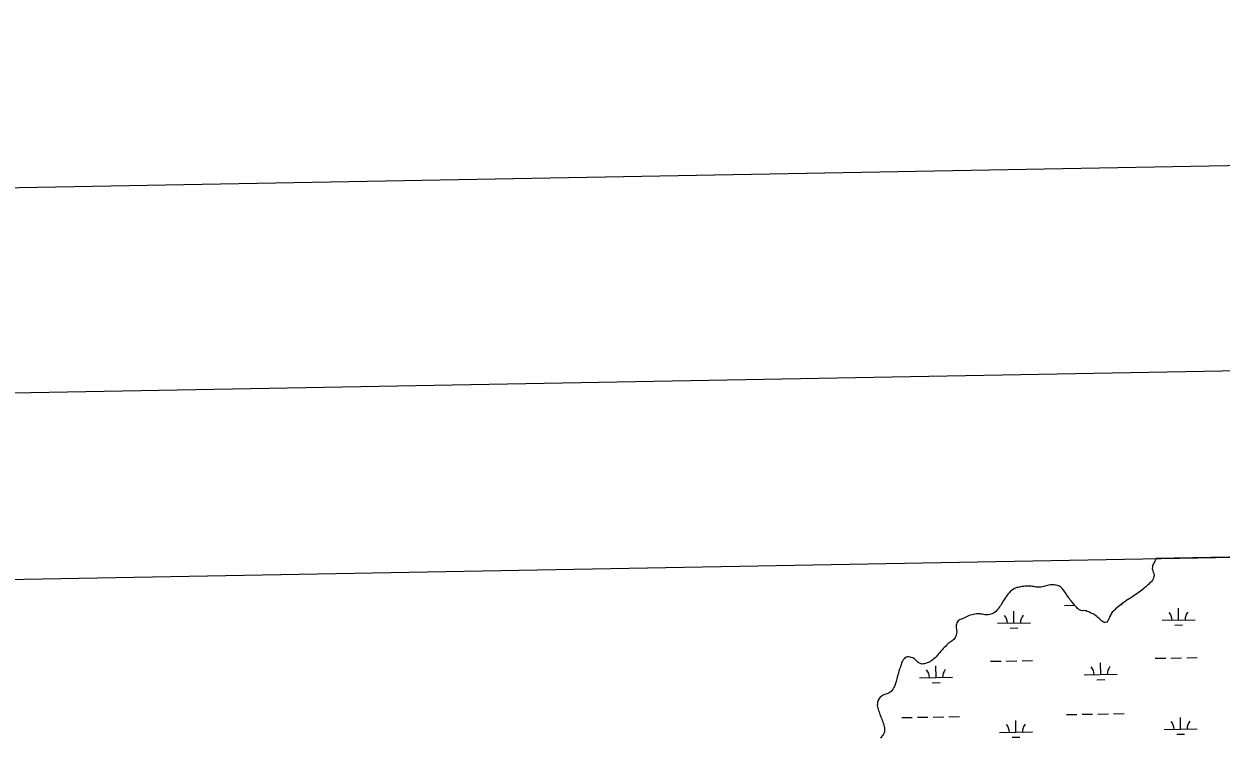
# Model space of a CAD drawing. Extents: x 3925854 to 3964121, y 224593 to 250589.
# Drawn here: x 3935660 to 3939309, y 247830 to 250006 of the extents above; entities that cross this region are included whole.
import ezdxf

# ---------------------------------------------------------------- set-up
doc = ezdxf.new("R2010")
doc.units = 0
for name, color, linetype in [('G-ANNO-NPLT', 7, 'Continuous'), ('V-ANNO-SYMB', 7, 'Continuous'), ('V-GRID-FRAM', 7, 'Continuous'), ('V-WETL-SWMP', 7, 'Continuous')]:
    doc.layers.add(name, color=color, linetype=linetype)

msp = doc.modelspace()

# ---------------------------------------------------------------- linework, layer by layer
at = {"layer": 'G-ANNO-NPLT'}
msp.add_lwpolyline([(3926876.838, 225176.36), (3963537.445, 225842.962), (3963098.093, 250005.635), (3926437.486, 249339.033)], close=True, dxfattribs=at)
at = {"layer": 'V-ANNO-SYMB'}
msp.add_lwpolyline([(3929615.153, 225851.3), (3962692.886, 226452.755), (3962276.261, 249365.543), (3929198.528, 248764.088), (3929615.153, 225851.3)], dxfattribs=at)
at = {"layer": 'V-GRID-FRAM'}
msp.add_lwpolyline([(3929791.517, 248207.597), (3961703.892, 248787.859), (3962042.387, 230608.264), (3930114.146, 230027.713), (3929791.517, 248207.597)], dxfattribs=at)
at = {"layer": 'V-WETL-SWMP'}
for p, q in [((3940458.898, 248401.562), (3939109.477, 248377.025)), ((3939102.309, 248361.129), (3939100.779, 248357.573)), ((3939103.841, 248364.242), (3939102.309, 248361.129)), ((3939106.694, 248368.692), (3939103.841, 248364.242)), ((3939108.223, 248372.248), (3939106.694, 248368.692)), ((3939109.528, 248376.246), (3939108.223, 248372.248)), ((3939109.477, 248377.025), (3939109.528, 248376.246)), ((3939099.265, 248351.579), (3939098.849, 248347.365)), ((3939098.849, 248347.365), (3939099.317, 248343.379)), ((3939099.911, 248354.686), (3939099.265, 248351.579)), ((3939099.317, 248343.379), (3939100.445, 248340.283)), ((3939100.779, 248357.573), (3939099.911, 248354.686)), ((3939100.445, 248340.283), (3939101.799, 248336.302)), ((3939101.799, 248336.302), (3939102.926, 248333.427)), ((3939102.926, 248333.427), (3939104.282, 248329.225)), ((3939104.306, 248325.457), (3939103.662, 248322.128)), ((3939104.282, 248329.225), (3939104.306, 248325.457)), ((3938686.326, 248288.534), (3938682.412, 248287.266)), ((3938689.978, 248289.413), (3938686.326, 248288.534)), ((3938693.759, 248290.291), (3938689.978, 248289.413)), ((3938697.28, 248291.171), (3938693.759, 248290.291)), ((3938701.059, 248291.789), (3938697.28, 248291.171)), ((3938707.049, 248292.258), (3938701.059, 248291.789)), ((3938711.478, 248292.87), (3938707.049, 248292.258)), ((3938716.032, 248292.831), (3938711.478, 248292.87)), ((3938719.807, 248292.928), (3938716.032, 248292.831)), ((3938723.191, 248293.029), (3938719.807, 248292.928)), ((3938726.833, 248292.867), (3938723.191, 248293.029)), ((3938730.476, 248292.836), (3938726.833, 248292.867)), ((3938733.985, 248292.285), (3938730.476, 248292.836)), ((3938737.753, 248291.602), (3938733.985, 248292.285)), ((3938741.649, 248290.787), (3938737.753, 248291.602)), ((3938745.157, 248290.106), (3938741.649, 248290.787)), ((3938748.406, 248289.687), (3938745.157, 248290.106)), ((3938754.001, 248289.639), (3938748.406, 248289.687)), ((3938758.951, 248290.247), (3938754.001, 248289.639)), ((3938764.034, 248291.114), (3938758.951, 248290.247)), ((3938768.206, 248292.118), (3938764.034, 248291.114)), ((3938771.86, 248293.258), (3938768.206, 248292.118)), ((3938775.251, 248294.139), (3938771.86, 248293.258)), ((3938780.076, 248295.399), (3938775.251, 248294.139)), ((3938783.595, 248296.019), (3938780.076, 248295.399)), ((3938787.375, 248296.767), (3938783.595, 248296.019)), ((3938790.76, 248296.998), (3938787.375, 248296.767)), ((3938795.187, 248297.22), (3938790.76, 248296.998)), ((3938799.218, 248296.925), (3938795.187, 248297.22)), ((3938803.119, 248296.631), (3938799.218, 248296.925)), ((3938806.106, 248295.954), (3938803.119, 248296.631)), ((3938809.873, 248295.141), (3938806.106, 248295.954)), ((3938813.895, 248293.805), (3938809.873, 248295.141)), ((3938817.007, 248292.476), (3938813.895, 248293.805)), ((3938819.98, 248290.239), (3938817.007, 248292.476)), ((3938822.692, 248287.873), (3938819.98, 248290.239)), ((3938824.882, 248285.251), (3938822.692, 248287.873)), ((3939076.166, 248288.709), (3939072.859, 248285.807)), ((3939079.474, 248291.39), (3939076.166, 248288.709)), ((3939082.56, 248294.069), (3939079.474, 248291.39)), ((3939085.645, 248296.97), (3939082.56, 248294.069)), ((3939088.288, 248299.646), (3939085.645, 248296.97)), ((3939091.814, 248302.771), (3939088.288, 248299.646)), ((3939094.899, 248305.672), (3939091.814, 248302.771)), ((3939097.319, 248308.568), (3939094.899, 248305.672)), ((3939099.517, 248311.463), (3939097.319, 248308.568)), ((3939101.488, 248315.244), (3939099.517, 248311.463)), ((3939102.573, 248319.018), (3939101.488, 248315.244)), ((3939103.662, 248322.128), (3939102.573, 248319.018)), ((3938648.551, 248253.987), (3938645.78, 248249.587)), ((3938651.716, 248258.774), (3938648.551, 248253.987)), ((3938654.615, 248263.043), (3938651.716, 248258.774)), ((3938656.459, 248265.63), (3938654.615, 248263.043)), ((3938659.746, 248269.505), (3938656.459, 248265.63)), ((3938662.902, 248273.252), (3938659.746, 248269.505)), ((3938666.971, 248277.38), (3938662.902, 248273.252)), ((3938669.985, 248279.827), (3938666.971, 248277.38)), ((3938674.699, 248283.169), (3938669.985, 248279.827)), ((3938679.015, 248285.734), (3938674.699, 248283.169)), ((3938682.412, 248287.266), (3938679.015, 248285.734)), ((3938827.457, 248282.106), (3938824.882, 248285.251)), ((3938829.517, 248279.616), (3938827.457, 248282.106)), ((3938831.831, 248276.343), (3938829.517, 248279.616)), ((3938834.273, 248272.808), (3938831.831, 248276.343)), ((3938836.198, 248269.668), (3938834.273, 248272.808)), ((3938838.509, 248266.135), (3938836.198, 248269.668)), ((3938840.695, 248263.123), (3938838.509, 248266.135)), ((3938842.492, 248260.245), (3938840.695, 248263.123)), ((3938845.323, 248256.577), (3938842.492, 248260.245)), ((3938848.153, 248252.779), (3938845.323, 248256.577)), ((3938850.984, 248249.111), (3938848.153, 248252.779)), ((3939023.646, 248251.808), (3939018.572, 248248.009)), ((3939028.726, 248254.722), (3939023.646, 248251.808)), ((3939032.48, 248256.962), (3939028.726, 248254.722)), ((3939037.117, 248259.651), (3939032.48, 248256.962)), ((3939039.765, 248261.662), (3939037.117, 248259.651)), ((3939044.181, 248264.349), (3939039.765, 248261.662)), ((3939052.126, 248269.719), (3939044.181, 248264.349)), ((3939057.422, 248273.52), (3939052.126, 248269.719)), ((3939061.615, 248276.428), (3939057.422, 248273.52)), ((3939072.859, 248285.807), (3939061.615, 248276.428)), ((3938621.808, 248216.222), (3938617.879, 248213.263)), ((3938624.96, 248219.578), (3938621.808, 248216.222)), ((3938627.857, 248223.457), (3938624.96, 248219.578)), ((3938631.012, 248227.203), (3938627.857, 248223.457)), ((3938632.985, 248229.658), (3938631.012, 248227.203)), ((3938636.013, 248233.666), (3938632.985, 248229.658)), ((3938639.571, 248238.84), (3938636.013, 248233.666)), ((3938641.419, 248241.817), (3938639.571, 248238.84)), ((3938643.797, 248245.961), (3938641.419, 248241.817)), ((3938645.78, 248249.587), (3938643.797, 248245.961)), ((3938677.388, 248180.981), (3938676.734, 248216.975)), ((3938831.032, 248234.525), (3938862.661, 248235.1)), ((3938854.075, 248245.44), (3938850.984, 248249.111)), ((3938856.136, 248242.95), (3938854.075, 248245.44)), ((3938859.613, 248238.756), (3938856.136, 248242.95)), ((3938863.219, 248234.43), (3938859.613, 248238.756)), ((3938867.856, 248228.925), (3938863.219, 248234.43)), ((3938870.176, 248226.433), (3938867.856, 248228.925)), ((3938872.627, 248223.939), (3938870.176, 248226.433)), ((3938875.857, 248221.308), (3938872.627, 248223.939)), ((3938878.705, 248219.592), (3938875.857, 248221.308)), ((3938881.69, 248218.655), (3938878.705, 248219.592)), ((3938886.242, 248218.356), (3938881.69, 248218.655)), ((3938889.627, 248218.587), (3938886.242, 248218.356)), ((3938893.398, 248218.294), (3938889.627, 248218.587)), ((3938897.165, 248217.48), (3938893.398, 248218.294)), ((3938900.409, 248216.411), (3938897.165, 248217.48)), ((3938904.172, 248215.208), (3938900.409, 248216.411)), ((3938907.156, 248214.141), (3938904.172, 248215.208)), ((3938981.524, 248218.076), (3938977.119, 248213.615)), ((3938984.389, 248220.754), (3938981.524, 248218.076)), ((3938986.809, 248223.65), (3938984.389, 248220.754)), ((3938990.337, 248226.554), (3938986.809, 248223.65)), ((3938996.069, 248231.466), (3938990.337, 248226.554)), ((3938999.817, 248234.592), (3938996.069, 248231.466)), ((3939009.524, 248241.746), (3938999.817, 248234.592)), ((3939003.993, 248237.67), (3939007.003, 248237.724)), ((3939015.263, 248245.55), (3939009.524, 248241.746)), ((3939018.572, 248248.009), (3939015.263, 248245.55)), ((3939179.213, 248190.105), (3939178.559, 248226.099)), ((3938503.349, 248180.943), (3938502.021, 248177.832)), ((3938505.067, 248184.052), (3938503.349, 248180.943)), ((3938507.7, 248187.542), (3938505.067, 248184.052)), ((3938510.712, 248189.728), (3938507.7, 248187.542)), ((3938513.847, 248191.132), (3938510.712, 248189.728)), ((3938516.98, 248192.276), (3938513.847, 248191.132)), ((3938520.636, 248193.676), (3938516.98, 248192.276)), ((3938524.815, 248195.462), (3938520.636, 248193.676)), ((3938528.996, 248197.377), (3938524.815, 248195.462)), ((3938532.398, 248199.56), (3938528.996, 248197.377)), ((3938536.58, 248201.606), (3938532.398, 248199.56)), ((3938541.019, 248203.389), (3938536.58, 248201.606)), ((3938545.325, 248204.653), (3938541.019, 248203.389)), ((3938550.28, 248205.911), (3938545.325, 248204.653)), ((3938558.626, 248207.921), (3938550.28, 248205.911)), ((3938562.924, 248208.404), (3938558.626, 248207.921)), ((3938566.309, 248208.635), (3938562.924, 248208.404)), ((3938569.954, 248208.734), (3938566.309, 248208.635)), ((3938573.203, 248208.315), (3938569.954, 248208.734)), ((3938576.454, 248208.027), (3938573.203, 248208.315)), ((3938580.483, 248207.471), (3938576.454, 248208.027)), ((3938584.122, 248206.919), (3938580.483, 248207.471)), ((3938588.538, 248205.97), (3938584.122, 248206.919)), ((3938592.045, 248205.289), (3938588.538, 248205.97)), ((3938595.558, 248205.259), (3938592.045, 248205.289)), ((3938599.075, 248205.619), (3938595.558, 248205.259)), ((3938603.897, 248206.488), (3938599.075, 248205.619)), ((3938607.159, 248207.501), (3938603.897, 248206.488)), ((3938611.337, 248209.156), (3938607.159, 248207.501)), ((3938614.738, 248211.209), (3938611.337, 248209.156)), ((3938617.879, 248213.263), (3938614.738, 248211.209)), ((3938627.396, 248180.072), (3938727.38, 248181.89)), ((3938911.042, 248212.155), (3938907.156, 248214.141)), ((3938914.54, 248210.303), (3938911.042, 248212.155)), ((3938918.297, 248208.449), (3938914.54, 248210.303)), ((3938922.568, 248205.809), (3938918.297, 248208.449)), ((3938926.192, 248203.566), (3938922.568, 248205.809)), ((3938930.33, 248200.537), (3938926.192, 248203.566)), ((3938933.171, 248198.04), (3938930.33, 248200.537)), ((3938936.656, 248194.757), (3938933.171, 248198.04)), ((3938938.849, 248192.526), (3938936.656, 248194.757)), ((3938941.949, 248189.896), (3938938.849, 248192.526)), ((3938944.404, 248187.793), (3938941.949, 248189.896)), ((3938947.117, 248185.557), (3938944.404, 248187.793)), ((3938950.743, 248183.574), (3938947.117, 248185.557)), ((3938953.156, 248182.435), (3938950.743, 248183.574)), ((3938956.482, 248182.234), (3938953.156, 248182.435)), ((3938960.018, 248183.808), (3938956.482, 248182.234)), ((3938962.442, 248186.04), (3938960.018, 248183.808)), ((3938964.42, 248188.712), (3938962.442, 248186.04)), ((3938965.732, 248191.601), (3938964.42, 248188.712)), ((3938967.48, 248195.602), (3938965.732, 248191.601)), ((3938969.005, 248199.823), (3938967.48, 248195.602)), ((3938973.163, 248208.271), (3938969.005, 248199.823)), ((3938974.92, 248210.942), (3938973.163, 248208.271)), ((3938977.119, 248213.615), (3938974.92, 248210.942)), ((3939129.221, 248189.196), (3939229.205, 248191.014)), ((3938501.728, 248144.002), (3938500.526, 248140.499)), ((3938501.075, 248173.806), (3938500.918, 248170.685)), ((3938500.918, 248170.685), (3938501.527, 248165.865)), ((3938502.021, 248177.832), (3938501.075, 248173.806)), ((3938501.527, 248165.865), (3938502.148, 248162.476)), ((3938502.415, 248148.29), (3938501.728, 248144.002)), ((3938502.148, 248162.476), (3938502.634, 248158.568)), ((3938502.852, 248153.621), (3938502.415, 248148.29)), ((3938502.634, 248158.568), (3938502.852, 248153.621)), ((3938665.671, 248165.334), (3938689.667, 248165.77)), ((3939167.496, 248174.459), (3939191.492, 248174.895)), ((3938465.097, 248106.453), (3938461.943, 248102.836)), ((3938468.248, 248109.679), (3938465.097, 248106.453)), ((3938471.269, 248112.905), (3938468.248, 248109.679)), ((3938474.286, 248115.742), (3938471.269, 248112.905)), ((3938477.04, 248118.191), (3938474.286, 248115.742)), ((3938479.66, 248120.12), (3938477.04, 248118.191)), ((3938485.941, 248124.229), (3938479.66, 248120.12)), ((3938488.821, 248126.156), (3938485.941, 248124.229)), ((3938491.572, 248128.345), (3938488.821, 248126.156)), ((3938493.806, 248130.798), (3938491.572, 248128.345)), ((3938496.303, 248133.639), (3938493.806, 248130.798)), ((3938498.543, 248136.873), (3938496.303, 248133.639)), ((3938500.526, 248140.499), (3938498.543, 248136.873)), ((3938339.979, 248068.629), (3938337.473, 248064.747)), ((3938343.27, 248073.025), (3938339.979, 248068.629)), ((3938345.503, 248075.348), (3938343.27, 248073.025)), ((3938349.161, 248077.008), (3938345.503, 248075.348)), ((3938352.549, 248077.629), (3938349.161, 248077.008)), ((3938356.713, 248077.593), (3938352.549, 248077.629)), ((3938361.131, 248076.904), (3938356.713, 248077.593)), ((3938364.116, 248075.967), (3938361.131, 248076.904)), ((3938368.399, 248074.629), (3938364.116, 248075.967)), ((3938371.12, 248073.304), (3938368.399, 248074.629)), ((3938373.966, 248071.458), (3938371.12, 248073.304)), ((3938376.937, 248068.829), (3938373.966, 248071.458)), ((3938380.035, 248065.94), (3938376.937, 248068.829)), ((3938430.42, 248069.017), (3938427.144, 248066.443)), ((3938433.566, 248071.722), (3938430.42, 248069.017)), ((3938436.845, 248074.687), (3938433.566, 248071.722)), ((3938440.128, 248078.171), (3938436.845, 248074.687)), ((3938443.149, 248081.398), (3938440.128, 248078.171)), ((3938445.384, 248083.982), (3938443.149, 248081.398)), ((3938448.799, 248087.726), (3938445.384, 248083.982)), ((3938451.694, 248091.344), (3938448.799, 248087.726)), ((3938454.585, 248094.702), (3938451.694, 248091.344)), ((3938457.215, 248097.803), (3938454.585, 248094.702)), ((3938459.712, 248100.644), (3938457.215, 248097.803)), ((3938461.943, 248102.836), (3938459.712, 248100.644)), ((3939107.916, 248073.358), (3939139.911, 248073.94)), ((3939155.908, 248074.23), (3939187.903, 248074.812)), ((3939203.9, 248075.103), (3939235.895, 248075.685)), ((3938326.804, 248034.78), (3938325.326, 248029.458)), ((3938328.669, 248039.839), (3938326.804, 248034.78)), ((3938330.267, 248043.989), (3938328.669, 248039.839)), ((3938331.862, 248047.879), (3938330.267, 248043.989)), ((3938332.797, 248050.734), (3938331.862, 248047.879)), ((3938333.873, 248054.759), (3938332.797, 248050.734)), ((3938334.814, 248058.264), (3938333.873, 248054.759)), ((3938335.882, 248061.378), (3938334.814, 248058.264)), ((3938337.473, 248064.747), (3938335.882, 248061.378)), ((3938382.613, 248063.185), (3938380.035, 248065.94)), ((3938384.936, 248060.953), (3938382.613, 248063.185)), ((3938388.688, 248058.448), (3938384.936, 248060.953)), ((3938392.06, 248057.117), (3938388.688, 248058.448)), ((3938396.734, 248055.906), (3938392.06, 248057.117)), ((3938400.509, 248056.133), (3938396.734, 248055.906)), ((3938404.941, 248057.006), (3938400.509, 248056.133)), ((3938407.941, 248057.76), (3938404.941, 248057.006)), ((3938412.897, 248059.149), (3938407.941, 248057.76)), ((3938416.553, 248060.549), (3938412.897, 248059.149)), ((3938420.602, 248062.335), (3938416.553, 248060.549)), ((3938424.265, 248064.516), (3938420.602, 248062.335)), ((3938427.144, 248066.443), (3938424.265, 248064.516)), ((3938439.898, 248014.774), (3938439.244, 248050.768)), ((3938606.091, 248064.233), (3938638.085, 248064.815)), ((3938654.083, 248065.106), (3938686.078, 248065.687)), ((3938702.075, 248065.978), (3938734.07, 248066.56)), ((3938941.724, 248023.898), (3938941.069, 248059.892)), ((3938316.19, 247996.225), (3938314.32, 247990.646)), ((3938317.391, 247999.728), (3938316.19, 247996.225)), ((3938319.132, 248005.439), (3938317.391, 247999.728)), ((3938320.482, 248011.022), (3938319.132, 248005.439)), ((3938321.829, 248016.346), (3938320.482, 248011.022)), ((3938323.175, 248021.539), (3938321.829, 248016.346)), ((3938324.386, 248026.083), (3938323.175, 248021.539)), ((3938325.326, 248029.458), (3938324.386, 248026.083)), ((3938389.907, 248013.865), (3938489.89, 248015.683)), ((3938428.181, 247999.127), (3938452.177, 247999.563)), ((3938891.732, 248022.989), (3938991.715, 248024.807)), ((3938930.006, 248008.252), (3938954.002, 248008.688)), ((3938276.05, 247959.097), (3938273.041, 247957.301)), ((3938279.057, 247960.762), (3938276.05, 247959.097)), ((3938282.978, 247962.81), (3938279.057, 247960.762)), ((3938286.374, 247964.212), (3938282.978, 247962.81)), ((3938290.028, 247965.482), (3938286.374, 247964.212)), ((3938293.291, 247966.625), (3938290.028, 247965.482)), ((3938297.079, 247968.284), (3938293.291, 247966.625)), ((3938300.089, 247970.209), (3938297.079, 247968.284)), ((3938303.232, 247972.524), (3938300.089, 247970.209)), ((3938306.389, 247976.401), (3938303.232, 247972.524)), ((3938308.891, 247979.893), (3938306.389, 247976.401)), ((3938311.269, 247984.036), (3938308.891, 247979.893)), ((3938313.123, 247987.663), (3938311.269, 247984.036)), ((3938314.32, 247990.646), (3938313.123, 247987.663)), ((3938261.006, 247934.894), (3938260.701, 247929.821)), ((3938260.701, 247929.821), (3938261.316, 247925.652)), ((3938261.569, 247939.833), (3938261.006, 247934.894)), ((3938261.316, 247925.652), (3938262.193, 247921.741)), ((3938262.508, 247943.078), (3938261.569, 247939.833)), ((3938263.706, 247946.191), (3938262.508, 247943.078)), ((3938265.553, 247949.168), (3938263.706, 247946.191)), ((3938267.793, 247952.272), (3938265.553, 247949.168)), ((3938269.895, 247954.596), (3938267.793, 247952.272)), ((3938273.041, 247957.301), (3938269.895, 247954.596)), ((3938262.193, 247921.741), (3938263.461, 247917.956)), ((3938263.461, 247917.956), (3938264.99, 247914.169)), ((3938264.99, 247914.169), (3938266.259, 247910.384)), ((3938266.259, 247910.384), (3938267.521, 247905.949)), ((3938267.521, 247905.949), (3938268.92, 247902.163)), ((3938268.92, 247902.163), (3938270.19, 247898.509)), ((3938270.19, 247898.509), (3938271.59, 247894.983)), ((3938271.59, 247894.983), (3938273.248, 247891.065)), ((3938273.248, 247891.065), (3938275.03, 247886.495)), ((3938275.03, 247886.495), (3938276.687, 247882.447)), ((3938335.255, 247892.78), (3938367.25, 247893.362)), ((3938383.247, 247893.653), (3938415.242, 247894.234)), ((3938431.239, 247894.525), (3938463.234, 247895.107)), ((3938479.231, 247895.398), (3938511.226, 247895.98)), ((3938837.08, 247901.905), (3938869.075, 247902.486)), ((3938885.072, 247902.777), (3938917.067, 247903.359)), ((3938933.064, 247903.65), (3938965.059, 247904.232)), ((3938981.056, 247904.523), (3939013.051, 247905.104)), ((3939185.261, 247857.485), (3939184.607, 247893.479)), ((3938276.687, 247882.447), (3938278.086, 247878.792)), ((3938278.086, 247878.792), (3938279.74, 247874.353)), ((3938279.74, 247874.353), (3938281.003, 247869.918)), ((3938281.003, 247869.918), (3938282.01, 247866.005)), ((3938282.39, 247849.866), (3938281.319, 247846.362)), ((3938282.01, 247866.005), (3938282.629, 247862.356)), ((3938282.938, 247852.985), (3938282.39, 247849.866)), ((3938282.629, 247862.356), (3938283.114, 247858.318)), ((3938283.114, 247858.318), (3938282.938, 247852.985)), ((3938683.436, 247848.361), (3938682.782, 247884.355)), ((3939135.269, 247856.576), (3939235.253, 247858.394)), ((3938272.877, 247833.163), (3938270.12, 247830.454)), ((3938276.031, 247836.779), (3938272.877, 247833.163)), ((3938277.745, 247839.367), (3938276.031, 247836.779)), ((3938279.46, 247842.084), (3938277.745, 247839.367)), ((3938281.319, 247846.362), (3938279.46, 247842.084)), ((3938633.444, 247847.452), (3938733.428, 247849.27)), ((3938671.719, 247832.714), (3938695.715, 247833.15)), ((3939173.544, 247841.839), (3939197.54, 247842.275))]:
    msp.add_line(p, q, dxfattribs=at)
for centre, start, end in [((3938622.146, 248180.451), 0.269879, 41.813537), ((3938732.613, 248182.46), 140.269876, 181.813534), ((3939123.971, 248189.576), 0.269879, 41.813537), ((3939234.438, 248191.584), 140.269876, 181.813534), ((3938384.656, 248014.244), 0.269879, 41.813537), ((3938495.124, 248016.253), 140.269876, 181.813534), ((3938886.481, 248023.369), 0.269879, 41.813537), ((3938996.949, 248025.377), 140.269876, 181.813534), ((3938628.194, 247847.831), 0.269879, 41.813537), ((3938738.661, 247849.84), 140.269876, 181.813534), ((3939130.019, 247856.956), 0.269879, 41.813537), ((3939240.486, 247858.964), 140.269876, 181.813534)]:
    msp.add_arc(centre, 35.246, start, end, dxfattribs=at)

doc.saveas('drawing.dxf')
